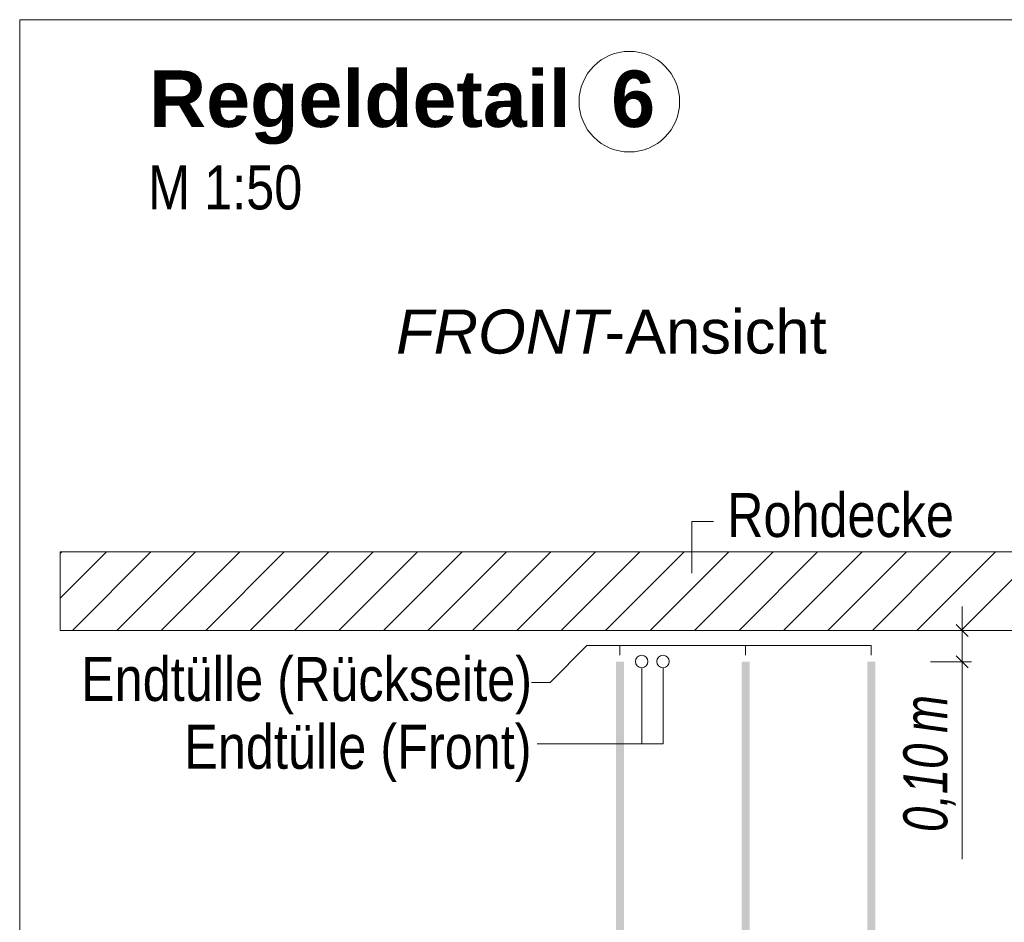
# Model space of a CAD drawing. Extents: x -620 to 300, y 62 to 1107.
# Tile 270 of 288: x 205 to 236, y 855 to 884. Entities that reach past the tile are written whole.
import ezdxf
from ezdxf.lldxf.tags import DXFTag

# ---------------------------------------------------------------- set-up
doc = ezdxf.new("R2010")
doc.units = 0
doc.layers.get('0').update_dxf_attribs({"lineweight": 35})
for name, color, linetype, lineweight, true_color in [('E_Aussparung Bemaßung-A06G9G0W8I', 5, 'Continuous', 9, 0x0000ff), ('E_Betonbaudose', 1, 'Continuous', 13, 0xff0000), ('E_Detail_Beschriftung', 7, 'Continuous', 13, 0x009900), ('E_Detail_Wandschraffur', 7, 'Continuous', 5, 0xc0c0c0), ('E_Leerrohr Beschriftung', 1, 'Continuous', 9, 0xff0000)]:
    doc.layers.add(name, color=color, linetype=linetype, lineweight=lineweight, true_color=true_color)
doc.layers.add('E_Detail_Linie_Text_Bem', color=7, linetype='Continuous', lineweight=13)
doc.styles.get("Standard").update_dxf_attribs({"font": 'ARIALN.TTF'})
tags = doc.linetypes.add('fein_strichliert', pattern=[4, 1, -2, 1]).pattern_tags.tags
tags[8:9] = [DXFTag(74, 4), DXFTag(75, 0), DXFTag(340, '0'), DXFTag(46, 0.0), DXFTag(50, 0.0), DXFTag(44, 0.0), DXFTag(45, 0.0)]
tags[6:7] = [DXFTag(74, 4), DXFTag(75, 0), DXFTag(340, '0'), DXFTag(46, 0.0), DXFTag(50, 0.0), DXFTag(44, 0.0), DXFTag(45, 0.0)]
tags[4:5] = [DXFTag(74, 4), DXFTag(75, 0), DXFTag(340, '0'), DXFTag(46, 0.0), DXFTag(50, 0.0), DXFTag(44, 0.0), DXFTag(45, 0.0)]
tags = doc.linetypes.add('fein_strichliert-A06G9G0V8I', pattern=[4, 1, -2, 1]).pattern_tags.tags
tags[8:9] = [DXFTag(74, 4), DXFTag(75, 0), DXFTag(340, '0'), DXFTag(46, 0.0), DXFTag(50, 0.0), DXFTag(44, 0.0), DXFTag(45, 0.0)]
tags[6:7] = [DXFTag(74, 4), DXFTag(75, 0), DXFTag(340, '0'), DXFTag(46, 0.0), DXFTag(50, 0.0), DXFTag(44, 0.0), DXFTag(45, 0.0)]
tags[4:5] = [DXFTag(74, 4), DXFTag(75, 0), DXFTag(340, '0'), DXFTag(46, 0.0), DXFTag(50, 0.0), DXFTag(44, 0.0), DXFTag(45, 0.0)]

# ---------------------------------------------------------------- blocks, each defined once
blk = doc.blocks.new('Referenz-A06G9G138I')
at = {"layer": 'E_Aussparung Bemaßung-A06G9G0W8I', "linetype": 'Continuous', "ltscale": 0.13}
for p, q in [((234.93, 864.864), (234.93, 856.826)), ((235.23, 864.1), (233.93, 864.1)), ((234.739, 864.291), (235.121, 863.909)), ((234.739, 863.291), (235.121, 862.91)), ((235.23, 863.101), (233.93, 863.101))]:
    blk.add_line(p, q, dxfattribs=at)
at = {"layer": 'E_Betonbaudose', "linetype": 'Continuous', "ltscale": 0.13}
for centre in [(224.737, 863.11), (225.417, 863.11), (225.417, 863.11)]:
    blk.add_circle(centre, 0.2, dxfattribs=at)
at = {"layer": 'E_Detail_Linie_Text_Bem', "linetype": 'fein_strichliert-A06G9G0V8I', "ltscale": 0.65}
for p, q in [((267.715, 883.528), (204.946, 883.528)), ((204.946, 883.528), (204.946, 822.211))]:
    blk.add_line(p, q, dxfattribs=at)
at = {"layer": 'E_Detail_Linie_Text_Bem', "color": 0, "linetype": 'Continuous', "ltscale": 0.13}
for p, q in [((226.337, 865.921), (226.337, 867.569)), ((226.337, 867.569), (227.023, 867.569)), ((221.824, 862.447), (222.992, 863.615)), ((232.037, 863.615), (222.992, 863.615)), ((224.037, 863.31), (224.037, 863.615)), ((228.037, 863.31), (228.037, 863.615)), ((232.037, 863.31), (232.037, 863.615)), ((224.737, 862.91), (224.737, 860.491)), ((225.417, 862.91), (225.417, 860.491)), ((221.235, 862.447), (221.824, 862.447)), ((221.416, 860.491), (225.417, 860.491))]:
    blk.add_line(p, q, dxfattribs=at)
at = {"layer": 'E_Detail_Linie_Text_Bem', "linetype": 'Continuous', "ltscale": 0.13}
for p, q in [((257.562, 866.6), (206.235, 866.6)), ((206.235, 866.6), (206.235, 864.1)), ((206.235, 864.1), (216.628, 864.1)), ((206.235, 864.1), (255.062, 864.1)), ((216.628, 864.1), (257.562, 864.1))]:
    blk.add_line(p, q, dxfattribs=at)
for points in [[(224.172, 863.101), (224.172, 840.1), (223.922, 863.1), (223.922, 840.1)], [(228.172, 863.101), (228.172, 840.1), (227.922, 863.1), (227.922, 840.1)], [(232.172, 863.101), (232.172, 840.1), (231.922, 863.1), (231.922, 840.1)]]:
    blk.add_solid(points, dxfattribs=at)
at = {"layer": 'E_Detail_Wandschraffur', "linetype": 'fein_strichliert', "ltscale": 0.13}
for p, q in [((206.235, 865.129), (207.707, 866.6)), ((208.035, 864.1), (210.535, 866.6)), ((210.864, 864.1), (213.364, 866.6)), ((213.692, 864.1), (216.192, 866.6)), ((216.52, 864.1), (219.02, 866.6)), ((219.349, 864.1), (221.849, 866.6)), ((222.177, 864.1), (224.677, 866.6)), ((225.006, 864.1), (227.506, 866.6)), ((227.834, 864.1), (230.334, 866.6)), ((230.663, 864.1), (233.163, 866.6)), ((233.491, 864.1), (235.991, 866.6))]:
    blk.add_line(p, q, dxfattribs=at)
at = {"layer": 'E_Detail_Wandschraffur', "linetype": 'ByBlock', "ltscale": 0.13}
for p, q in [((206.235, 866.543), (206.292, 866.6)), ((206.621, 864.1), (209.121, 866.6)), ((209.449, 864.1), (211.949, 866.6)), ((212.278, 864.1), (214.778, 866.6)), ((215.106, 864.1), (217.606, 866.6)), ((217.935, 864.1), (220.435, 866.6)), ((220.763, 864.1), (223.263, 866.6)), ((223.591, 864.1), (226.091, 866.6)), ((226.42, 864.1), (228.92, 866.6)), ((229.248, 864.1), (231.748, 866.6)), ((232.077, 864.1), (234.577, 866.6)), ((234.905, 864.1), (237.405, 866.6))]:
    blk.add_line(p, q, dxfattribs=at)
at = {"layer": 'E_Leerrohr Beschriftung', "linetype": 'Continuous', "ltscale": 0.13}
blk.add_circle((224.345, 880.92), 1.6, dxfattribs=at)
at = {"layer": 'E_Aussparung Bemaßung-A06G9G0W8I', "linetype": 'Continuous', "ltscale": 0.13, "char_height": 1.4, "attachment_point": 1, "rotation": 90}
for s, insert in [('{\\W0.9;\\fArial Narrow|b0|i1;m}', (233.063, 860.841)), ('{\\W0.9;\\fArial Narrow|b0|i1;0,10 }', (233.063, 857.688))]:
    blk.add_mtext(s, dxfattribs=dict(at, insert=insert))
at = {"layer": 'E_Detail_Beschriftung', "color": 1, "linetype": 'Continuous', "lineweight": 35, "ltscale": 0.35, "true_color": 0xff0000, "char_height": 1.8, "attachment_point": 1}
for s, insert in [('{\\fArial|b1|i0;Regeldetail}', (209.064, 881.912)), ('{\\fArial|b1|i0;6}', (223.767, 881.912))]:
    blk.add_mtext(s, dxfattribs=dict(at, insert=insert))
at = {"layer": 'E_Detail_Beschriftung', "linetype": 'Continuous', "ltscale": 0.13, "char_height": 1.4, "attachment_point": 1}
for s, insert in [('{\\fArial Narrow;M 1:50}', (209.033, 878.891)), ('{\\fArial Narrow;Rohdecke}', (227.454, 868.471)), ('{\\fArial Narrow;Endtülle (Rückseite)}', (206.898, 863.255)), ('{\\fArial Narrow;Endtülle (Front)}', (210.181, 861.097))]:
    blk.add_mtext(s, dxfattribs=dict(at, insert=insert))
at = {"layer": 'E_Detail_Beschriftung', "linetype": 'Continuous', "lineweight": -2, "ltscale": 0.25, "char_height": 1.4, "attachment_point": 1}
for s, insert in [('{\\fArial;-Ansicht}', (223.559, 874.306)), ('{\\fArial|b0|i1;FRONT}', (216.924, 874.306))]:
    blk.add_mtext(s, dxfattribs=dict(at, insert=insert))

msp = doc.modelspace()

# ---------------------------------------------------------------- block references
at = {"color": 8, "lineweight": 25, "ltscale": 0.25, "true_color": 0x808080}
msp.add_blockref('Referenz-A06G9G138I', (0, 0), dxfattribs=at)

doc.saveas('drawing.dxf')
